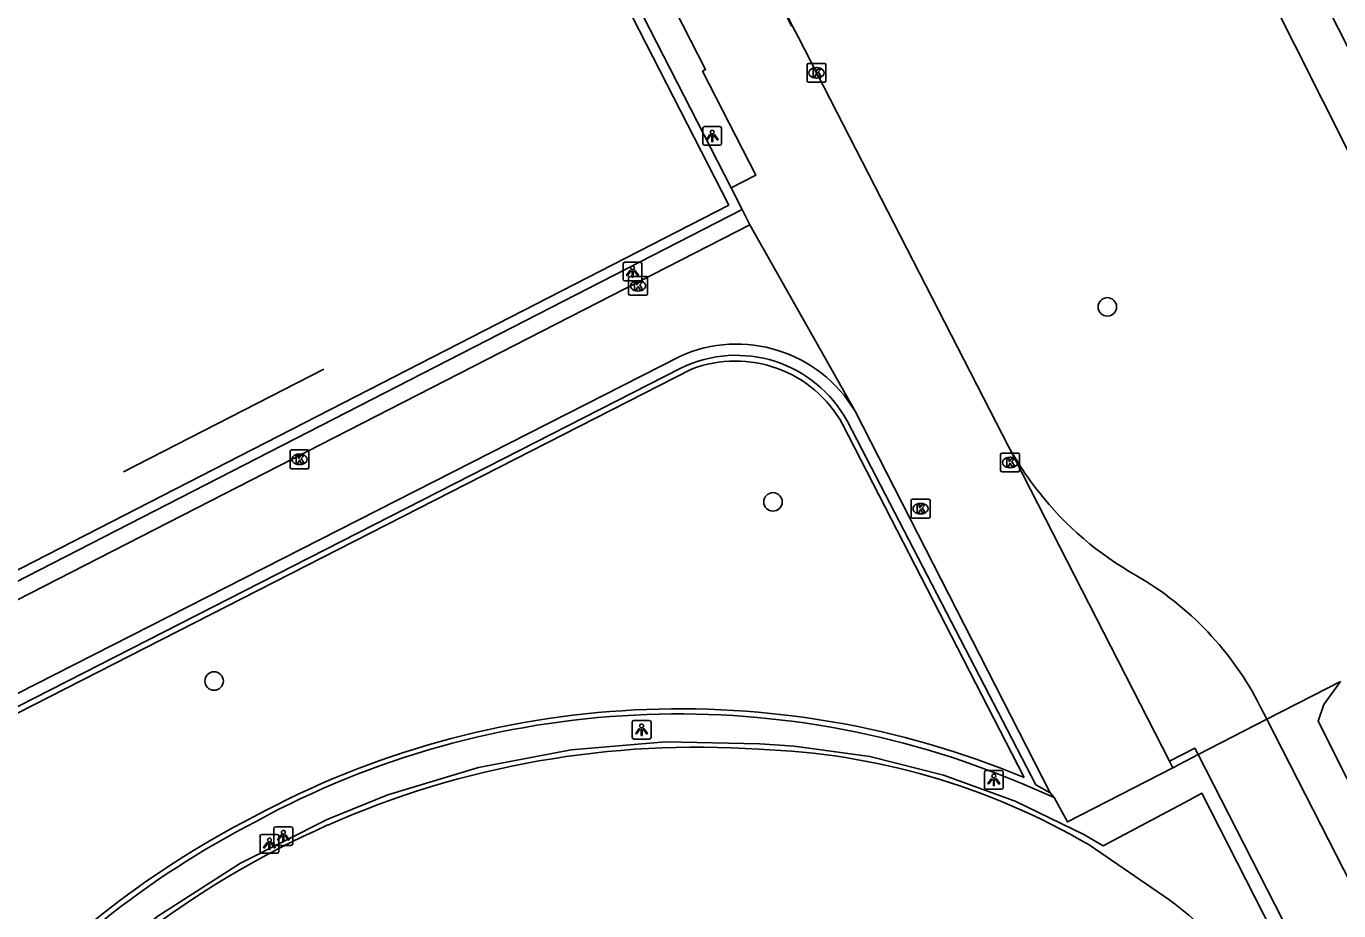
# Model space of a CAD drawing. Extents: x 158838 to 160074, y 386376 to 387776.
# Drawn here: x 159575.9 to 159645.4, y 387289.4 to 387336.3 of the extents above; entities that cross this region are included whole.
import ezdxf

# ---------------------------------------------------------------- set-up
doc = ezdxf.new("R2010")
doc.units = 0
for name, color, linetype in [('IMGEO_Boom', 7, 'Continuous'), ('IMGEO_Groenvoorziening', 7, 'Continuous'), ('IMGEO_Hek', 7, 'Continuous'), ('IMGEO_Kolk', 7, 'Continuous'), ('IMGEO_Lichtpunt', 7, 'Continuous'), ('IMGEO_Muur', 7, 'Continuous'), ('IMGEO_Rijbaan_lokaal_gesloten', 7, 'Continuous'), ('IMGEO_Rijbaan_lokaal_open', 7, 'Continuous'), ('IMGEO_Voetpad_gesloten', 7, 'Continuous'), ('IMGEO_Voetpad_open', 7, 'Continuous')]:
    doc.layers.add(name, color=color, linetype=linetype)

msp = doc.modelspace()

# ---------------------------------------------------------------- linework, layer by layer
at = {"layer": 'IMGEO_Boom'}
for centre in [(159633.167, 387321.424), (159615.46, 387311.094), (159585.865, 387301.605)]:
    msp.add_circle(centre, 0.489, dxfattribs=at)
at = {"layer": 'IMGEO_Groenvoorziening'}
for points in [[(159748.05, 387282.726), (159688.234, 387252.116), (159642.617, 387341.638), (159702.539, 387371.551), (159748.05, 387282.726)], [(159632.72, 387355.943), (159686.128, 387249.715), (159722.612, 387179.431), (159735.748, 387152.997)], [(159645.524, 387301.577), (159644.629, 387300.367), (159644.33, 387299.482), (159675.523, 387237.448), (159682.094, 387240.453), (159683.266, 387240.095), (159688.637, 387229.572), (159690.486, 387224.919), (159726.279, 387154.67), (159725.966, 387153.209), (159702.548, 387141.837), (159688.429, 387133.977), (159639.415, 387110.896), (159634.721, 387108.086)], [(159641.613, 387299.58), (159644.818, 387301.232), (159645.524, 387301.577)]]:
    msp.add_lwpolyline(points, dxfattribs=at)
at = {"layer": 'IMGEO_Hek'}
for points in [[(159568.503, 387415.317), (159579.705, 387393.213), (159581.062, 387393.883), (159583.028, 387390.041), (159581.705, 387389.333), (159600.48, 387352.655), (159601.839, 387353.36), (159603.835, 387349.41), (159602.491, 387348.721), (159613.246, 387327.722)], [(159613.833, 387326.576), (159561.059, 387299.517), (159549.715, 387321.668), (159548.4, 387321.002), (159546.385, 387324.936), (159547.701, 387325.619), (159546.343, 387328.265)], [(159613.246, 387327.722), (159613.833, 387326.576)], [(159591.681, 387318.123), (159581.07, 387312.689)], [(159641.613, 387299.58), (159644.818, 387301.232)], [(159644.818, 387301.232), (159645.524, 387301.577)], [(159637.975, 387297.705), (159641.613, 387299.58)], [(159631.916, 387293.479), (159628.29, 387295.246), (159624.499, 387296.624), (159620.585, 387297.599), (159616.591, 387298.159), (159614.773, 387298.274), (159609.767, 387298.378), (159604.777, 387297.958), (159599.859, 387297.019), (159595.066, 387295.57), (159591.889, 387294.296), (159587.254, 387291.961), (159582.888, 387289.154), (159578.84, 387285.907), (159575.153, 387282.254), (159573.391, 387280.205), (159570.679, 387276.598), (159568.358, 387272.727), (159566.455, 387268.635), (159564.989, 387264.367), (159564.212, 387260.982)], [(159636.63, 387297.011), (159637.975, 387297.705)], [(159630.352, 387295.434), (159631.055, 387294.138), (159636.63, 387297.011)], [(159630.352, 387295.434), (159628.644, 387296.169)], [(159664.265, 387244.43), (159661.429, 387250), (159638.176, 387295.661), (159637.502, 387295.303)], [(159637.502, 387295.303), (159632.953, 387292.884), (159631.916, 387293.479)]]:
    msp.add_lwpolyline(points, dxfattribs=at)
for centre, radius, start, end in [((159610.435, 387253.119), 46.743, 67.07292, 118.5672), ((159610.46, 387250.78), 48.821, 117.28101, 162.46084)]:
    msp.add_arc(centre, radius, start, end, dxfattribs=at)
at = {"layer": 'IMGEO_Kolk'}
for p, q in [((159617.266, 387333.396), (159617.266, 387334.248)), ((159617.341, 387334.322), (159618.193, 387334.322)), ((159617.754, 387334.102), (159617.779, 387334.102)), ((159618.267, 387334.248), (159618.267, 387333.396)), ((159618.193, 387333.322), (159617.341, 387333.322)), ((159617.777, 387333.542), (159617.752, 387333.542)), ((159607.814, 387322.11), (159607.814, 387322.962)), ((159607.889, 387323.036), (159608.741, 387323.036)), ((159608.302, 387322.816), (159608.327, 387322.816)), ((159608.815, 387322.962), (159608.815, 387322.11)), ((159608.741, 387322.036), (159607.889, 387322.036)), ((159608.325, 387322.256), (159608.3, 387322.256)), ((159589.887, 387312.92), (159589.887, 387313.772)), ((159589.962, 387313.846), (159590.814, 387313.846)), ((159590.375, 387313.626), (159590.4, 387313.626)), ((159590.888, 387313.772), (159590.888, 387312.92)), ((159627.517, 387312.753), (159627.517, 387313.605)), ((159627.592, 387313.679), (159628.444, 387313.679)), ((159628.518, 387313.605), (159628.518, 387312.753)), ((159590.814, 387312.846), (159589.962, 387312.846)), ((159590.398, 387313.066), (159590.373, 387313.066)), ((159628.028, 387312.899), (159628.003, 387312.899)), ((159628.005, 387313.459), (159628.03, 387313.459)), ((159628.444, 387312.679), (159627.592, 387312.679)), ((159622.777, 387310.31), (159622.777, 387311.162)), ((159622.852, 387311.236), (159623.704, 387311.236)), ((159623.265, 387311.016), (159623.29, 387311.016)), ((159623.778, 387311.162), (159623.778, 387310.31)), ((159623.704, 387310.236), (159622.852, 387310.236)), ((159623.288, 387310.456), (159623.263, 387310.456))]:
    msp.add_line(p, q, dxfattribs=at)
for points in [[(159617.266, 387333.396), (159617.266, 387334.248)], [(159617.341, 387334.322), (159618.193, 387334.322)], [(159617.587, 387334.022), (159617.71, 387334.022), (159617.71, 387333.871), (159617.84, 387334.022), (159618.004, 387334.022), (159617.858, 387333.871), (159618.011, 387333.622), (159617.859, 387333.622), (159617.774, 387333.786), (159617.71, 387333.719), (159617.71, 387333.622), (159617.587, 387333.622), (159617.587, 387334.022)], [(159618.267, 387334.248), (159618.267, 387333.396)], [(159618.193, 387333.322), (159617.341, 387333.322)], [(159607.814, 387322.11), (159607.814, 387322.962)], [(159607.889, 387323.036), (159608.741, 387323.036)], [(159608.135, 387322.736), (159608.258, 387322.736), (159608.258, 387322.585), (159608.388, 387322.736), (159608.552, 387322.736), (159608.406, 387322.585), (159608.559, 387322.336), (159608.407, 387322.336), (159608.322, 387322.5), (159608.258, 387322.433), (159608.258, 387322.336), (159608.135, 387322.336), (159608.135, 387322.736)], [(159608.815, 387322.962), (159608.815, 387322.11)], [(159608.741, 387322.036), (159607.889, 387322.036)], [(159589.887, 387312.92), (159589.887, 387313.772)], [(159589.962, 387313.846), (159590.814, 387313.846)], [(159590.208, 387313.546), (159590.331, 387313.546), (159590.331, 387313.395), (159590.461, 387313.546), (159590.625, 387313.546), (159590.479, 387313.395), (159590.632, 387313.146), (159590.48, 387313.146), (159590.395, 387313.31), (159590.331, 387313.243), (159590.331, 387313.146), (159590.208, 387313.146), (159590.208, 387313.546)], [(159590.888, 387313.772), (159590.888, 387312.92)], [(159627.517, 387312.753), (159627.517, 387313.605)], [(159627.592, 387313.679), (159628.444, 387313.679)], [(159628.518, 387313.605), (159628.518, 387312.753)], [(159590.814, 387312.846), (159589.962, 387312.846)], [(159627.838, 387313.379), (159627.961, 387313.379), (159627.961, 387313.228), (159628.091, 387313.379), (159628.255, 387313.379), (159628.109, 387313.228), (159628.262, 387312.979), (159628.11, 387312.979), (159628.025, 387313.143), (159627.961, 387313.076), (159627.961, 387312.979), (159627.838, 387312.979), (159627.838, 387313.379)], [(159628.444, 387312.679), (159627.592, 387312.679)], [(159622.777, 387310.31), (159622.777, 387311.162)], [(159622.852, 387311.236), (159623.704, 387311.236)], [(159623.098, 387310.936), (159623.221, 387310.936), (159623.221, 387310.785), (159623.351, 387310.936), (159623.515, 387310.936), (159623.369, 387310.785), (159623.522, 387310.536), (159623.37, 387310.536), (159623.285, 387310.7), (159623.221, 387310.633), (159623.221, 387310.536), (159623.098, 387310.536), (159623.098, 387310.936)], [(159623.778, 387311.162), (159623.778, 387310.31)], [(159623.704, 387310.236), (159622.852, 387310.236)]]:
    msp.add_lwpolyline(points, dxfattribs=at)
for centre, start, end in [((159617.343, 387334.246), 91.55205, 178.44795), ((159617.343, 387334.246), 91.55205, 178.44795), ((159618.191, 387334.246), 1.55205, 88.44795), ((159618.191, 387334.246), 1.55205, 88.44795), ((159617.343, 387333.398), 181.55205, 268.44795), ((159617.343, 387333.398), 181.55205, 268.44795), ((159618.191, 387333.398), 271.55205, 358.44795), ((159618.191, 387333.398), 271.55205, 358.44795), ((159607.891, 387322.96), 91.55205, 178.44795), ((159607.891, 387322.96), 91.55205, 178.44795), ((159608.739, 387322.96), 1.55205, 88.44795), ((159608.739, 387322.96), 1.55205, 88.44795), ((159607.891, 387322.112), 181.55205, 268.44795), ((159607.891, 387322.112), 181.55205, 268.44795), ((159608.739, 387322.112), 271.55205, 358.44795), ((159608.739, 387322.112), 271.55205, 358.44795), ((159589.964, 387313.77), 91.55205, 178.44795), ((159589.964, 387313.77), 91.55205, 178.44795), ((159590.812, 387313.77), 1.55205, 88.44795), ((159590.812, 387313.77), 1.55205, 88.44795), ((159627.594, 387313.603), 91.55205, 178.44795), ((159627.594, 387313.603), 91.55205, 178.44795), ((159628.442, 387313.603), 1.55205, 88.44795), ((159628.442, 387313.603), 1.55205, 88.44795), ((159589.964, 387312.922), 181.55205, 268.44795), ((159589.964, 387312.922), 181.55205, 268.44795), ((159590.812, 387312.922), 271.55205, 358.44795), ((159590.812, 387312.922), 271.55205, 358.44795), ((159627.594, 387312.755), 181.55205, 268.44795), ((159627.594, 387312.755), 181.55205, 268.44795), ((159628.442, 387312.755), 271.55205, 358.44795), ((159628.442, 387312.755), 271.55205, 358.44795), ((159622.854, 387311.16), 91.55205, 178.44795), ((159622.854, 387311.16), 91.55205, 178.44795), ((159623.702, 387311.16), 1.55205, 88.44795), ((159623.702, 387311.16), 1.55205, 88.44795), ((159622.854, 387310.312), 181.55205, 268.44795), ((159622.854, 387310.312), 181.55205, 268.44795), ((159623.702, 387310.312), 271.55205, 358.44795), ((159623.702, 387310.312), 271.55205, 358.44795)]:
    msp.add_arc(centre, 0.0765, start, end, dxfattribs=at)
for centre, major_axis, ratio, start_param, end_param in [((159617.753, 387333.822), (-0.387, 0.002), 0.722429, 4.712389, 7.853982), ((159617.778, 387333.822), (-0.39, 0.002), 0.717154, 1.570796, 4.712389), ((159608.301, 387322.536), (-0.387, 0.002), 0.722429, 4.712389, 7.853982), ((159608.326, 387322.536), (-0.39, 0.002), 0.717154, 1.570796, 4.712389), ((159590.374, 387313.346), (-0.387, 0.002), 0.722429, 4.712389, 7.853982), ((159590.399, 387313.346), (-0.39, 0.002), 0.717154, 1.570796, 4.712389), ((159628.004, 387313.179), (-0.387, 0.002), 0.722429, 4.712389, 7.853982), ((159628.029, 387313.179), (-0.39, 0.002), 0.717154, 1.570796, 4.712389), ((159623.264, 387310.736), (-0.387, 0.002), 0.722429, 4.712389, 7.853982), ((159623.289, 387310.736), (-0.39, 0.002), 0.717154, 1.570796, 4.712389)]:
    msp.add_ellipse(centre, major_axis=major_axis, ratio=ratio, start_param=start_param, end_param=end_param, dxfattribs=at)
at = {"layer": 'IMGEO_Lichtpunt'}
for p, q in [((159611.746, 387330.883), (159611.746, 387330.076)), ((159611.746, 387330.883), (159611.746, 387330.076)), ((159612.648, 387330.978), (159611.84, 387330.978)), ((159612.648, 387330.978), (159611.84, 387330.978)), ((159612.742, 387330.076), (159612.742, 387330.883)), ((159612.742, 387330.076), (159612.742, 387330.883)), ((159611.84, 387329.982), (159612.648, 387329.982)), ((159611.84, 387329.982), (159612.648, 387329.982)), ((159607.525, 387323.698), (159607.525, 387322.891)), ((159607.525, 387323.698), (159607.525, 387322.891)), ((159608.427, 387323.793), (159607.619, 387323.793)), ((159608.427, 387323.793), (159607.619, 387323.793)), ((159608.521, 387322.891), (159608.521, 387323.698)), ((159608.521, 387322.891), (159608.521, 387323.698)), ((159607.619, 387322.797), (159608.427, 387322.797)), ((159607.619, 387322.797), (159608.427, 387322.797)), ((159608.005, 387299.426), (159608.005, 387298.619)), ((159608.005, 387299.426), (159608.005, 387298.619)), ((159608.907, 387299.521), (159608.099, 387299.521)), ((159608.907, 387299.521), (159608.099, 387299.521)), ((159609.001, 387298.619), (159609.001, 387299.426)), ((159609.001, 387298.619), (159609.001, 387299.426)), ((159608.099, 387298.525), (159608.907, 387298.525)), ((159608.099, 387298.525), (159608.907, 387298.525)), ((159627.56, 387296.872), (159626.752, 387296.872)), ((159627.56, 387296.872), (159626.752, 387296.872)), ((159626.658, 387296.777), (159626.658, 387295.97)), ((159626.658, 387296.777), (159626.658, 387295.97)), ((159627.654, 387295.97), (159627.654, 387296.777)), ((159627.654, 387295.97), (159627.654, 387296.777)), ((159626.752, 387295.876), (159627.56, 387295.876)), ((159626.752, 387295.876), (159627.56, 387295.876)), ((159588.295, 387293.384), (159588.295, 387292.577)), ((159588.295, 387293.384), (159588.295, 387292.577)), ((159589.197, 387293.479), (159588.389, 387293.479)), ((159589.197, 387293.479), (159588.389, 387293.479)), ((159589.032, 387293.795), (159589.032, 387292.988)), ((159589.032, 387293.795), (159589.032, 387292.988)), ((159589.934, 387293.89), (159589.126, 387293.89)), ((159589.934, 387293.89), (159589.126, 387293.89)), ((159589.291, 387292.577), (159589.291, 387293.384)), ((159589.291, 387292.577), (159589.291, 387293.384)), ((159590.028, 387292.988), (159590.028, 387293.795)), ((159590.028, 387292.988), (159590.028, 387293.795)), ((159589.126, 387292.894), (159589.934, 387292.894)), ((159589.126, 387292.894), (159589.934, 387292.894)), ((159588.389, 387292.483), (159589.197, 387292.483)), ((159588.389, 387292.483), (159589.197, 387292.483))]:
    msp.add_line(p, q, dxfattribs=at)
for points in [[(159612.12, 387330.547), (159612.159, 387330.519), (159611.971, 387330.257), (159611.933, 387330.284), (159612.12, 387330.547)], [(159612.222, 387330.499), (159612.269, 387330.499), (159612.269, 387330.177), (159612.222, 387330.177), (159612.222, 387330.499)], [(159612.332, 387330.519), (159612.37, 387330.546), (159612.557, 387330.284), (159612.518, 387330.256), (159612.332, 387330.519)], [(159607.899, 387323.362), (159607.938, 387323.334), (159607.75, 387323.072), (159607.712, 387323.099), (159607.899, 387323.362)], [(159608.001, 387323.314), (159608.048, 387323.314), (159608.048, 387322.992), (159608.001, 387322.992), (159608.001, 387323.314)], [(159608.111, 387323.334), (159608.149, 387323.361), (159608.336, 387323.099), (159608.297, 387323.071), (159608.111, 387323.334)], [(159608.379, 387299.09), (159608.418, 387299.062), (159608.23, 387298.8), (159608.192, 387298.827), (159608.379, 387299.09)], [(159608.481, 387299.042), (159608.528, 387299.042), (159608.528, 387298.72), (159608.481, 387298.72), (159608.481, 387299.042)], [(159608.591, 387299.062), (159608.629, 387299.089), (159608.816, 387298.827), (159608.777, 387298.799), (159608.591, 387299.062)], [(159627.032, 387296.441), (159627.071, 387296.413), (159626.883, 387296.151), (159626.845, 387296.178), (159627.032, 387296.441)], [(159627.134, 387296.393), (159627.181, 387296.393), (159627.181, 387296.071), (159627.134, 387296.071), (159627.134, 387296.393)], [(159627.244, 387296.413), (159627.282, 387296.44), (159627.469, 387296.178), (159627.43, 387296.15), (159627.244, 387296.413)], [(159589.406, 387293.459), (159589.445, 387293.431), (159589.257, 387293.169), (159589.219, 387293.196), (159589.406, 387293.459)], [(159589.508, 387293.411), (159589.555, 387293.411), (159589.555, 387293.089), (159589.508, 387293.089), (159589.508, 387293.411)], [(159589.618, 387293.431), (159589.656, 387293.458), (159589.843, 387293.196), (159589.804, 387293.168), (159589.618, 387293.431)], [(159588.669, 387293.048), (159588.708, 387293.02), (159588.52, 387292.758), (159588.482, 387292.785), (159588.669, 387293.048)], [(159588.771, 387293), (159588.818, 387293), (159588.818, 387292.678), (159588.771, 387292.678), (159588.771, 387293)], [(159588.881, 387293.02), (159588.919, 387293.047), (159589.106, 387292.785), (159589.067, 387292.757), (159588.881, 387293.02)]]:
    msp.add_lwpolyline(points, dxfattribs=at)
for centre in [(159612.245, 387330.681), (159608.024, 387323.496), (159608.504, 387299.224), (159627.157, 387296.575), (159589.531, 387293.593), (159588.794, 387293.182)]:
    msp.add_circle(centre, 0.0994, dxfattribs=at)
for centre, start, end in [((159611.84, 387330.883), 90, 180), ((159611.84, 387330.883), 90, 180), ((159612.648, 387330.883), 0, 90), ((159612.648, 387330.883), 0, 90), ((159611.84, 387330.076), 180, 270), ((159611.84, 387330.076), 180, 270), ((159612.648, 387330.076), 270, 0), ((159612.648, 387330.076), 270, 360), ((159607.619, 387323.698), 90, 180), ((159607.619, 387323.698), 90, 180), ((159608.427, 387323.698), 0, 90), ((159608.427, 387323.698), 0, 90), ((159607.619, 387322.891), 180, 270), ((159607.619, 387322.891), 180, 270), ((159608.427, 387322.891), 270, 0), ((159608.427, 387322.891), 270, 360), ((159608.099, 387299.426), 90, 180), ((159608.099, 387299.426), 90, 180), ((159608.907, 387299.426), 0, 90), ((159608.907, 387299.426), 0, 90), ((159608.099, 387298.619), 180, 270), ((159608.099, 387298.619), 180, 270), ((159608.907, 387298.619), 270, 0), ((159608.907, 387298.619), 270, 360), ((159626.752, 387296.777), 90, 180), ((159626.752, 387296.777), 90, 180), ((159627.56, 387296.777), 0, 90), ((159627.56, 387296.777), 0, 90), ((159626.752, 387295.97), 180, 270), ((159626.752, 387295.97), 180, 270), ((159627.56, 387295.97), 270, 0), ((159627.56, 387295.97), 270, 360), ((159588.389, 387293.384), 90, 180), ((159588.389, 387293.384), 90, 180), ((159589.126, 387293.795), 90, 180), ((159589.126, 387293.795), 90, 180), ((159589.197, 387293.384), 0, 90), ((159589.197, 387293.384), 0, 90), ((159589.934, 387293.795), 0, 90), ((159589.934, 387293.795), 0, 90), ((159589.126, 387292.988), 180, 270), ((159589.126, 387292.988), 180, 270), ((159589.934, 387292.988), 270, 0), ((159589.934, 387292.988), 270, 360), ((159588.389, 387292.577), 180, 270), ((159588.389, 387292.577), 180, 270), ((159589.197, 387292.577), 270, 0), ((159589.197, 387292.577), 270, 360)]:
    msp.add_arc(centre, 0.0946, start, end, dxfattribs=at)
at = {"layer": 'IMGEO_Muur'}
for points in [[(159610.525, 387318.799), (159555.415, 387290.752)], [(159555.805, 387290.22), (159610.584, 387318.178)], [(159630.138, 387295.691), (159619.813, 387315.896)], [(159619.403, 387315.357), (159629.385, 387296.107), (159630.138, 387295.691)]]:
    msp.add_lwpolyline(points, dxfattribs=at)
for centre, radius, start, end in [((159613.543, 387312.146), 7.305, 30.88156, 114.40477), ((159613.521, 387312.165), 6.692, 28.48753, 116.03585)]:
    msp.add_arc(centre, radius, start, end, dxfattribs=at)
at = {"layer": 'IMGEO_Rijbaan_lokaal_gesloten'}
msp.add_lwpolyline([(159636.427, 387290.039), (159632.197, 387292.926)], dxfattribs=at)
for centre, radius, start, end in [((159611.444, 387249.683), 48.419, 86.12084, 113.81578), ((159613.451, 387260.927), 37.086, 59.63696, 88.03886), ((159611.855, 387248.962), 49.245, 113.91414, 140.95726), ((159614.448, 387261.548), 35.984, 40.8966, 52.35271)]:
    msp.add_arc(centre, radius, start, end, dxfattribs=at)
at = {"layer": 'IMGEO_Rijbaan_lokaal_open'}
for points in [[(159524.228, 387505.034), (159526.814, 387500), (159570.348, 387415.234), (159611.894, 387333.991), (159611.73, 387333.912), (159614.551, 387328.398), (159613.246, 387327.722)], [(159609.967, 387349.169), (159616.436, 387336.307), (159616.496, 387336.288)], [(159616.496, 387336.288), (159616.804, 387335.689), (159627.941, 387314.019)], [(159613.246, 387327.722), (159613.833, 387326.576)], [(159614.229, 387325.772), (159613.833, 387326.576)], [(159561.443, 387298.741), (159614.229, 387325.772)], [(159614.229, 387325.772), (159619.813, 387315.896)], [(159636.451, 387297.361), (159627.941, 387314.019)], [(159636.451, 387297.361), (159636.63, 387297.011), (159631.055, 387294.138), (159630.352, 387295.434)], [(159630.352, 387295.434), (159630.138, 387295.691)]]:
    msp.add_lwpolyline(points, dxfattribs=at)
msp.add_arc((159625.538, 387340.856), 10.131, 190.34042, 206.80427, dxfattribs=at)
at = {"layer": 'IMGEO_Voetpad_gesloten'}
for points in [[(159641.613, 387299.58), (159637.975, 387297.705)], [(159641.264, 387300.263), (159641.613, 387299.58)], [(159641.613, 387299.58), (159666.947, 387250), (159675.402, 387233.453)], [(159637.975, 387297.705), (159637.8, 387298.046), (159636.451, 387297.361)], [(159691.25, 387193.471), (159662.357, 387250), (159637.975, 387297.705)]]:
    msp.add_lwpolyline(points, dxfattribs=at)
for centre, radius, start, end in [((159643.39, 387322.532), 17.639, 208.85591, 218.21503), ((159643.34, 387322.51), 17.586, 218.26041, 240.57171), ((159626.311, 387292.672), 16.77, 26.91479, 59.9866)]:
    msp.add_arc(centre, radius, start, end, dxfattribs=at)
at = {"layer": 'IMGEO_Voetpad_open'}
for points in [[(159568.503, 387415.317), (159579.705, 387393.213), (159581.062, 387393.883), (159583.028, 387390.041), (159581.705, 387389.333), (159600.48, 387352.655), (159601.839, 387353.36), (159603.835, 387349.41), (159602.491, 387348.721), (159613.246, 387327.722)], [(159561.304, 387300.24), (159516.56, 387387.868), (159568.143, 387414.598), (159613.117, 387326.811), (159561.304, 387300.24)], [(159613.833, 387326.576), (159561.059, 387299.517)], [(159555.893, 387289.929), (159611.144, 387318.12)], [(159619.147, 387315.206), (159628.764, 387296.494)], [(159630.352, 387295.434), (159628.644, 387296.169)]]:
    msp.add_lwpolyline(points, dxfattribs=at)
for centre, radius, start, end in [((159613.478, 387312.083), 6.472, 28.84779, 111.13772), ((159610.537, 387252.681), 47.453, 67.41114, 118.41604), ((159610.435, 387253.119), 46.743, 67.07292, 118.5672), ((159610.481, 387250.592), 49.275, 117.20363, 161.93516), ((159610.46, 387250.78), 48.821, 117.28101, 162.46084)]:
    msp.add_arc(centre, radius, start, end, dxfattribs=at)

doc.saveas('drawing.dxf')
